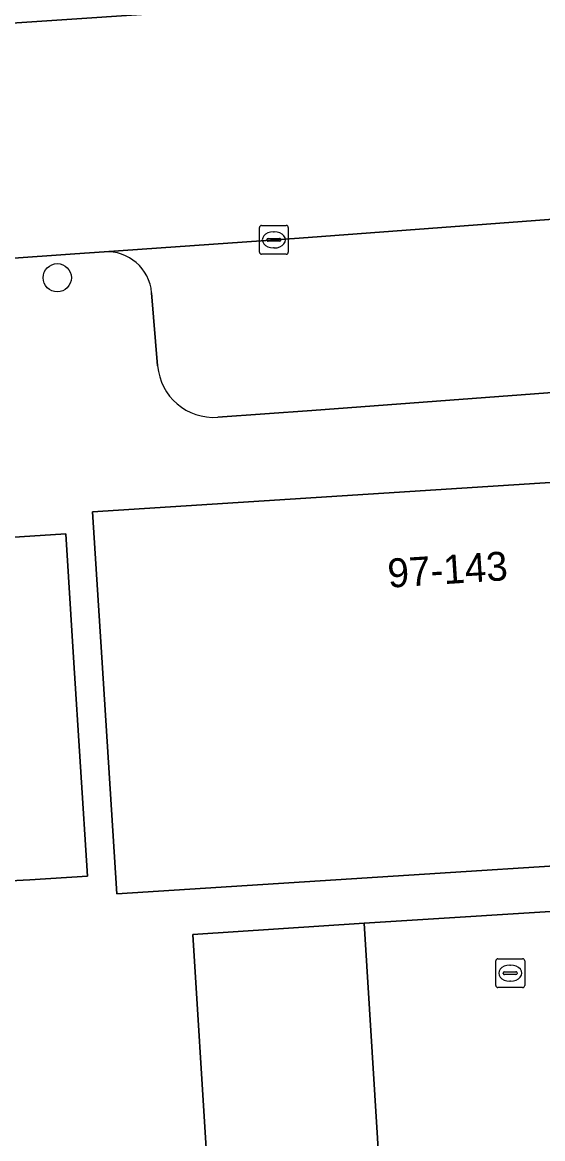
# Model space of a CAD drawing. Extents: x 159680 to 160786, y 387323 to 388340.
# Drawn here: x 160389.37 to 160407.39, y 387733.33 to 387772 of the extents above; entities that cross this region are included whole.
import ezdxf

# ---------------------------------------------------------------- set-up
doc = ezdxf.new("R2010")
doc.units = 0
for name, color, linetype in [('IMGEO_Boom', 7, 'Continuous'), ('IMGEO_Kolk', 7, 'Continuous'), ('IMGEO_Pand', 7, 'Continuous'), ('IMGEO_Pand_nummerreeks', 7, 'Continuous'), ('IMGEO_Parkeervlak_open', 7, 'Continuous'), ('IMGEO_Rijbaan_lokaal_gesloten', 7, 'Continuous'), ('IMGEO_Rijbaan_lokaal_open', 7, 'Continuous'), ('IMGEO_Rioolput', 7, 'Continuous'), ('IMGEO_Voetpad_open', 7, 'Continuous')]:
    doc.layers.add(name, color=color, linetype=linetype)

msp = doc.modelspace()

# ---------------------------------------------------------------- linework, layer by layer
at = {"layer": 'IMGEO_Boom'}
msp.add_circle((160390.577, 387763.154), 0.489, dxfattribs=at)
at = {"layer": 'IMGEO_Kolk'}
for p, q in [((160397.58, 387764.039), (160397.58, 387764.891)), ((160397.655, 387764.965), (160398.507, 387764.965)), ((160398.068, 387764.745), (160398.093, 387764.745)), ((160398.581, 387764.891), (160398.581, 387764.039)), ((160397.839, 387764.459), (160397.839, 387764.471)), ((160398.277, 387764.422), (160397.879, 387764.422)), ((160397.882, 387764.508), (160398.28, 387764.508)), ((160398.323, 387764.471), (160398.323, 387764.459)), ((160398.507, 387763.965), (160397.655, 387763.965)), ((160398.091, 387764.185), (160398.066, 387764.185))]:
    msp.add_line(p, q, dxfattribs=at)
for points in [[(160397.58, 387764.039), (160397.58, 387764.891)], [(160397.655, 387764.965), (160398.507, 387764.965)], [(160398.581, 387764.891), (160398.581, 387764.039)], [(160398.507, 387763.965), (160397.655, 387763.965)]]:
    msp.add_lwpolyline(points, dxfattribs=at)
for centre, radius, start, end in [((160397.657, 387764.889), 0.0765, 91.552, 178.448), ((160397.657, 387764.889), 0.0765, 91.552, 178.448), ((160398.505, 387764.889), 0.0765, 1.552, 88.448), ((160398.505, 387764.889), 0.0765, 1.552, 88.448), ((160397.879, 387764.468), 0.0403, 85.8775, 175.7526), ((160397.876, 387764.458), 0.0366, 178.938, 274.7102), ((160398.28, 387764.465), 0.043, 264.8664, 352.4533), ((160398.284, 387764.47), 0.0386, 1.7309, 96.639), ((160397.657, 387764.041), 0.0765, 181.552, 268.448), ((160397.657, 387764.041), 0.0765, 181.552, 268.448), ((160398.505, 387764.041), 0.0765, 271.552, 358.448), ((160398.505, 387764.041), 0.0765, 271.552, 358.448)]:
    msp.add_arc(centre, radius, start, end, dxfattribs=at)
for centre, major_axis, ratio, start_param, end_param in [((160398.067, 387764.465), (-0.387, 0.002), 0.722429, 4.712389, 7.853982), ((160398.092, 387764.465), (-0.39, 0.002), 0.717154, 1.570796, 4.712389)]:
    msp.add_ellipse(centre, major_axis=major_axis, ratio=ratio, start_param=start_param, end_param=end_param, dxfattribs=at)
at = {"layer": 'IMGEO_Pand'}
msp.add_lwpolyline([(160392.116, 387750), (160392.642, 387741.808), (160419.38, 387743.525), (160418.468, 387757.761), (160418.226, 387757.745), (160418.291, 387756.743), (160391.792, 387755.042)], close=True, dxfattribs=at)
at = {"layer": 'IMGEO_Parkeervlak_open'}
for points in [[(160379.316, 387771.321), (160385.716, 387771.751), (160398.685, 387772.623), (160417.035, 387773.783), (160431.876, 387774.788)], [(160461.879, 387768.48), (160444.454, 387767.638), (160414.874, 387765.715), (160398.953, 387764.528), (160392.202, 387764.051)], [(160393.845, 387762.631), (160394.053, 387760.105)], [(160396.137, 387758.32), (160399.398, 387758.556), (160415.291, 387759.741), (160444.793, 387761.659), (160458.19, 387762.306)], [(160388.941, 387742.266), (160389.625, 387742.291), (160391.623, 387742.422), (160391.141, 387750), (160390.868, 387754.283), (160386.934, 387754.026), (160386.543, 387754.001), (160386.81, 387750), (160387.334, 387742.141), (160370.281, 387741.021)], [(160399.744, 387700.538), (160403.024, 387700.722), (160403.689, 387700.759), (160401.205, 387740.791), (160395.278, 387740.403), (160397.636, 387702.411)]]:
    msp.add_lwpolyline(points, dxfattribs=at)
for centre, radius, start, end in [((160392.298, 387762.501), 1.553, 4.7955, 93.5325), ((160395.997, 387760.265), 1.95, 184.7124, 274.1258)]:
    msp.add_arc(centre, radius, start, end, dxfattribs=at)
at = {"layer": 'IMGEO_Rijbaan_lokaal_gesloten'}
msp.add_lwpolyline([(160440.298, 387775.322), (160439.538, 387775.272), (160434.956, 387774.969), (160434.427, 387774.934), (160434.236, 387774.931), (160431.876, 387774.788), (160417.035, 387773.783), (160398.685, 387772.623), (160385.716, 387771.751), (160386.304, 387763.634), (160391.185, 387763.979), (160392.202, 387764.051), (160398.953, 387764.528), (160414.874, 387765.715), (160444.454, 387767.638), (160461.879, 387768.48), (160462.885, 387768.529), (160466.723, 387768.712), (160473.64, 387769.138), (160487.619, 387770.001), (160487.178, 387778.192), (160473.191, 387777.333), (160461.048, 387776.588), (160442.927, 387775.496)], close=True, dxfattribs=at)
at = {"layer": 'IMGEO_Rijbaan_lokaal_open'}
msp.add_lwpolyline([(160474.828, 387745.401), (160401.205, 387740.791), (160403.689, 387700.759), (160409.837, 387701.102), (160408.92, 387716.402), (160408.247, 387727.351), (160408.01, 387731.163), (160407.998, 387731.324), (160407.905, 387732.831)], dxfattribs=at)
at = {"layer": 'IMGEO_Rioolput'}
for p, q in [((160405.844, 387739.562), (160406.696, 387739.562)), ((160405.769, 387738.636), (160405.769, 387739.488)), ((160406.257, 387739.342), (160406.282, 387739.342)), ((160406.77, 387739.488), (160406.77, 387738.636)), ((160406.028, 387739.056), (160406.028, 387739.068)), ((160406.466, 387739.019), (160406.068, 387739.019)), ((160406.071, 387739.105), (160406.469, 387739.105)), ((160406.28, 387738.782), (160406.255, 387738.782)), ((160406.512, 387739.068), (160406.512, 387739.056)), ((160406.696, 387738.562), (160405.844, 387738.562))]:
    msp.add_line(p, q, dxfattribs=at)
for points in [[(160405.844, 387739.562), (160406.696, 387739.562)], [(160405.769, 387738.636), (160405.769, 387739.488)], [(160406.77, 387739.488), (160406.77, 387738.636)], [(160406.696, 387738.562), (160405.844, 387738.562)]]:
    msp.add_lwpolyline(points, dxfattribs=at)
for centre, radius, start, end in [((160405.846, 387739.486), 0.0765, 91.552, 178.448), ((160405.846, 387739.486), 0.0765, 91.552, 178.448), ((160406.694, 387739.486), 0.0765, 1.552, 88.448), ((160406.694, 387739.486), 0.0765, 1.552, 88.448), ((160406.068, 387739.065), 0.0403, 85.8775, 175.7526), ((160406.065, 387739.055), 0.0366, 178.938, 274.7102), ((160406.469, 387739.062), 0.043, 264.8664, 352.4533), ((160406.473, 387739.067), 0.0386, 1.7309, 96.639), ((160405.846, 387738.638), 0.0765, 181.552, 268.448), ((160405.846, 387738.638), 0.0765, 181.552, 268.448), ((160406.694, 387738.638), 0.0765, 271.552, 358.448), ((160406.694, 387738.638), 0.0765, 271.552, 358.448)]:
    msp.add_arc(centre, radius, start, end, dxfattribs=at)
for centre, major_axis, ratio, start_param, end_param in [((160406.256, 387739.062), (-0.387, 0.002), 0.722429, 4.712389, 7.853982), ((160406.281, 387739.062), (-0.39, 0.002), 0.717154, 1.570796, 4.712389)]:
    msp.add_ellipse(centre, major_axis=major_axis, ratio=ratio, start_param=start_param, end_param=end_param, dxfattribs=at)
at = {"layer": 'IMGEO_Voetpad_open'}
for points in [[(160392.202, 387764.051), (160391.185, 387763.979), (160386.304, 387763.634), (160386.337, 387763.136), (160386.905, 387754.526), (160386.934, 387754.026), (160390.868, 387754.283), (160391.141, 387750), (160391.623, 387742.422), (160389.625, 387742.291), (160388.941, 387742.266)], [(160394.053, 387760.105), (160393.845, 387762.631)], [(160458.19, 387762.306), (160444.793, 387761.659), (160415.291, 387759.741), (160399.398, 387758.556), (160396.137, 387758.32)], [(160395.278, 387740.403), (160401.205, 387740.791), (160474.828, 387745.401), (160475.198, 387739.486), (160475.43, 387735.791), (160475.939, 387730.19), (160476.208, 387726.477), (160477.514, 387706.379)], [(160372.653, 387700.705), (160376.557, 387700.866), (160376.532, 387701.229), (160374.557, 387729.997), (160374.535, 387730.318), (160376.459, 387730.441), (160379.759, 387730.652), (160389.614, 387731.283), (160392.474, 387731.466), (160393.821, 387731.552), (160393.857, 387730.993), (160394.193, 387725.756), (160395.341, 387707.906), (160395.69, 387702.468), (160395.714, 387702.1), (160397.636, 387702.411), (160395.278, 387740.403)]]:
    msp.add_lwpolyline(points, dxfattribs=at)
msp.add_lwpolyline([(160392.642, 387741.808), (160392.116, 387750), (160391.792, 387755.042), (160418.291, 387756.743), (160418.226, 387757.745), (160418.468, 387757.761), (160418.71, 387757.776), (160418.775, 387756.774), (160446.542, 387758.557), (160446.477, 387759.559), (160446.687, 387759.572), (160446.898, 387759.586), (160446.962, 387758.584), (160474.121, 387760.328), (160474.784, 387750), (160474.971, 387747.094), (160447.6, 387745.337), (160419.38, 387743.525)], close=True, dxfattribs=at)
for centre, radius, start, end in [((160392.298, 387762.501), 1.553, 4.7955, 93.5325), ((160395.997, 387760.265), 1.95, 184.7124, 274.1258)]:
    msp.add_arc(centre, radius, start, end, dxfattribs=at)

# ---------------------------------------------------------------- texts
at = {"layer": 'IMGEO_Pand_nummerreeks'}
msp.add_text('97-143', height=1, rotation=3.6728, dxfattribs=at).set_placement((160402.052, 387752.414))

doc.saveas('drawing.dxf')
